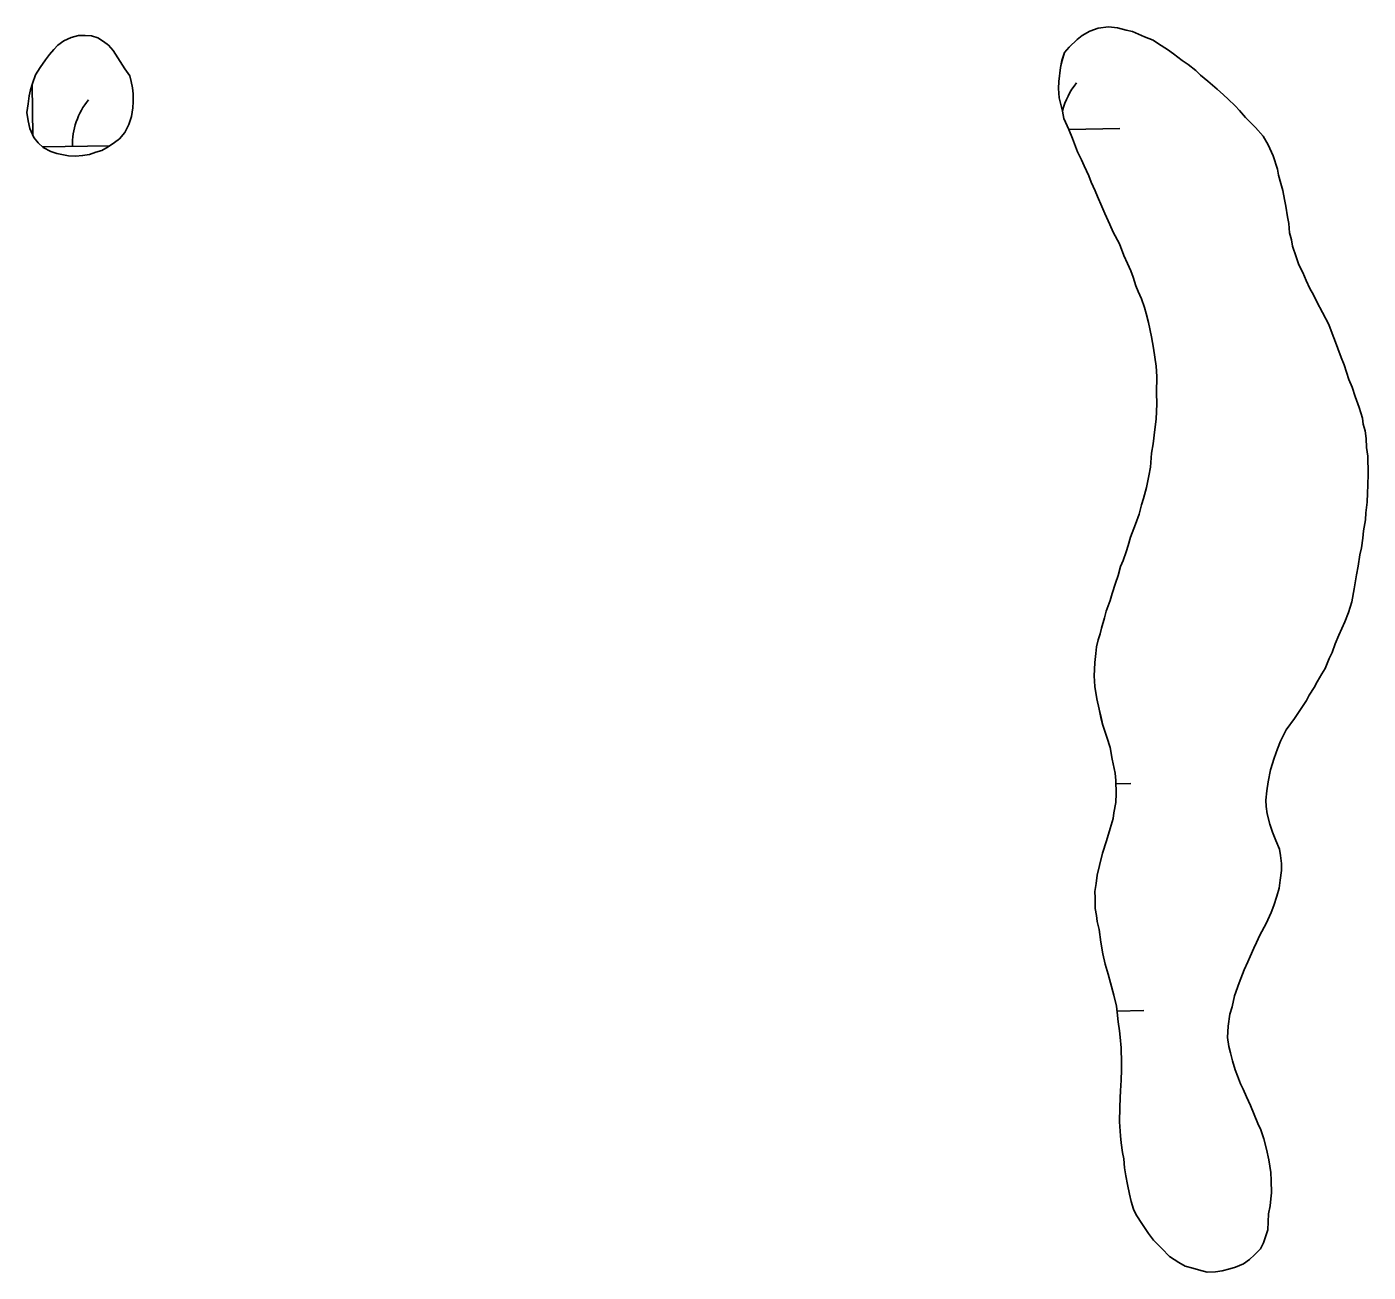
# Model space of a CAD drawing. Extents: x 3887375 to 3925618, y 296674 to 322633.
# Drawn here: x 3915919 to 3916601, y 307177 to 307810 of the extents above; entities that cross this region are included whole.
import ezdxf

# ---------------------------------------------------------------- set-up
doc = ezdxf.new("R2010")
doc.units = 0
doc.layers.add('V-TOPO-SHOR', color=7, linetype='Continuous')
doc.layers.add('V-WETL-SWMP', color=7, linetype='Continuous')

msp = doc.modelspace()

# ---------------------------------------------------------------- linework, layer by layer
at = {"layer": 'V-TOPO-SHOR'}
for points in [[(3916577.48, 307664.62), (3916574.63, 307670), (3916572.92, 307673.5), (3916570.93, 307676.72), (3916569.2, 307680.77), (3916567.48, 307684.81), (3916565.48, 307688.85), (3916564.02, 307692.9), (3916562.26, 307698.3), (3916561.64, 307701.55), (3916560.74, 307705.07), (3916560.36, 307709.69), (3916559.73, 307713.22), (3916558.79, 307718.64), (3916558.17, 307721.89), (3916557.24, 307726.5), (3916556.34, 307730.02), (3916555.15, 307734.35), (3916554.54, 307737.33), (3916552.47, 307744.09), (3916549.89, 307749.74), (3916547.34, 307754.04), (3916543.42, 307758.58), (3916538.4, 307763.63), (3916535.32, 307767.1), (3916533.09, 307769.5), (3916529.47, 307772.95), (3916527.24, 307775.08), (3916523.9, 307778), (3916519.18, 307781.97), (3916515.56, 307785.15), (3916513.06, 307787.54), (3916509.18, 307790.45), (3916506.13, 307792.55), (3916501.7, 307795.99), (3916498.65, 307798.1), (3916494.23, 307800.99), (3916491.46, 307802.83), (3916487.06, 307804.63), (3916481.01, 307807.21), (3916477.73, 307807.95), (3916473.34, 307809.21), (3916468.7, 307809.65), (3916463.54, 307808.98), (3916459.22, 307807.52), (3916455.46, 307805.25), (3916452.79, 307803.28), (3916448.79, 307799.38), (3916446.41, 307796.6), (3916445.15, 307792.48), (3916444.41, 307788.93), (3916443.49, 307781.83), (3916443.3, 307778.28), (3916443.68, 307773.66), (3916445.47, 307766.9), (3916446.1, 307763.1), (3916448.69, 307757.44), (3916450.43, 307752.86), (3916453.04, 307746.11), (3916455.04, 307742.07), (3916456.47, 307739.11), (3916458.77, 307733.99), (3916459.94, 307730.75), (3916461.94, 307726.44), (3916463.1, 307723.47), (3916465.4, 307718.36), (3916466.84, 307714.85), (3916469.43, 307709.19), (3916471.15, 307705.42), (3916474.28, 307699.5), (3916476.6, 307693.57), (3916478.33, 307689.52), (3916480.05, 307685.75), (3916481.22, 307682.51), (3916482.68, 307678.19), (3916483.84, 307675.22), (3916485.56, 307671.45), (3916487.02, 307667.13), (3916487.91, 307664.15), (3916489.1, 307659.55), (3916490.64, 307652.24), (3916491.59, 307646.54), (3916492.24, 307641.93), (3916492.9, 307637.31), (3916493.29, 307632.15), (3916493.21, 307623.71), (3916493.34, 307618.27), (3916492.98, 307610.36), (3916492.29, 307605.17), (3916491.37, 307597.8), (3916490.66, 307593.15), (3916490.01, 307586.06), (3916489.3, 307581.68), (3916488.08, 307575.66), (3916486.57, 307570.18), (3916485.56, 307566.89), (3916484.31, 307562.23), (3916482.53, 307557.02), (3916479.96, 307550.43), (3916478.69, 307546.31), (3916477.68, 307543.02)], [(3915969.28, 307788.31), (3915971.81, 307784.83), (3915972.43, 307781.85), (3915973.05, 307778.6), (3915973.39, 307775.61), (3915973.48, 307771.53), (3915973.28, 307768.53), (3915972.57, 307764.16), (3915971.3, 307760.04), (3915969.22, 307755.91), (3915966.57, 307752.85), (3915963.89, 307750.88), (3915960.68, 307748.63), (3915957.45, 307746.92), (3915954.48, 307746.03), (3915951.24, 307744.87), (3915947.71, 307744.24), (3915944.18, 307743.89), (3915940.64, 307744.08), (3915934.62, 307745.29), (3915931.6, 307746.31), (3915927.74, 307748.4), (3915925.23, 307750.79), (3915922.99, 307753.47), (3915920.98, 307758.05), (3915920.07, 307761.84), (3915919.43, 307766.18), (3915920.14, 307770.55), (3915920.59, 307774.65), (3915921.33, 307777.66), (3915922.35, 307780.95), (3915923.88, 307785.34), (3915926.24, 307788.94), (3915928.88, 307792.81), (3915930.99, 307795.58), (3915933.11, 307798.08), (3915935.23, 307800.31), (3915938.18, 307802.56), (3915941.95, 307804.28), (3915945.74, 307805.19), (3915949, 307805.27), (3915952.27, 307805.07), (3915955.57, 307804.06), (3915958.33, 307802.22), (3915960.83, 307800.37), (3915963.34, 307797.7), (3915969.28, 307788.31)], [(3916550.1, 307206.81), (3916550.82, 307210.92), (3916551.28, 307214.47), (3916551.49, 307217.47), (3916551.34, 307223.73), (3916551.24, 307227.81), (3916550.27, 307234.32), (3916549.06, 307239.74), (3916547.58, 307244.88), (3916546.11, 307249.47), (3916544.67, 307252.7), (3916542.66, 307257.29), (3916540.92, 307261.87), (3916538.91, 307266.18), (3916537.18, 307270.23), (3916535.75, 307272.92), (3916534.3, 307276.97), (3916533.14, 307279.93), (3916531.67, 307284.53), (3916530.76, 307288.59), (3916529.86, 307291.84), (3916529.21, 307296.45), (3916529.62, 307302.18), (3916530.3, 307308.18), (3916531.57, 307312.03), (3916532.8, 307317.5), (3916535.1, 307324.09), (3916537.67, 307330.69), (3916539.48, 307334.81), (3916540.77, 307337.57), (3916542.58, 307341.69), (3916543.87, 307344.72), (3916545.69, 307348.3), (3916548.82, 307354.36), (3916551.41, 307359.87), (3916552.69, 307363.44), (3916554.21, 307368.1), (3916555.48, 307372.22), (3916555.93, 307376.31), (3916556.63, 307381.23), (3916556.55, 307384.77), (3916556.18, 307388.84), (3916555.56, 307392.1), (3916553.82, 307396.41), (3916552.09, 307400.73), (3916550.63, 307404.78), (3916549.42, 307409.92), (3916548.79, 307413.72), (3916548.71, 307416.99), (3916549.15, 307421.62), (3916549.85, 307426.27), (3916551.07, 307432.29), (3916552.84, 307438.32), (3916554.64, 307442.99), (3916556.18, 307446.84), (3916559.04, 307452.63), (3916563.26, 307458.44), (3916566.68, 307463.42), (3916569.31, 307467.57), (3916570.6, 307470.32), (3916573.23, 307474.2), (3916574.8, 307476.96), (3916577.16, 307481.1), (3916578.73, 307483.86), (3916580.79, 307488.81), (3916582.35, 307491.84), (3916583.88, 307496.23), (3916585.69, 307500.63), (3916588.79, 307507.51), (3916590.59, 307512.18), (3916592.36, 307517.67), (3916593.57, 307524.23), (3916594.77, 307531.34), (3916595.48, 307535.71), (3916596.44, 307541.45), (3916597.17, 307545.01), (3916597.87, 307549.92), (3916598.33, 307553.75), (3916599.29, 307559.22), (3916599.47, 307562.76), (3916600.16, 307568.22), (3916600.33, 307572.85), (3916600.5, 307576.94), (3916600.64, 307582.66), (3916600.43, 307591.64), (3916599.78, 307595.99), (3916599.67, 307600.61), (3916599.04, 307604.41), (3916598.14, 307607.93), (3916597.8, 307610.92), (3916596.04, 307616.32), (3916594, 307621.99), (3916592.53, 307626.58), (3916590.8, 307630.63), (3916588.45, 307637.92), (3916587, 307641.7), (3916585.26, 307646.29), (3916584.1, 307649.53), (3916582.36, 307653.85), (3916580.62, 307658.43), (3916577.48, 307664.62)], [(3916477.68, 307543.02), (3916476.15, 307538.63), (3916474.86, 307535.6), (3916473.61, 307530.94), (3916472.34, 307527.1), (3916470.55, 307521.89), (3916469.55, 307518.32), (3916467.5, 307512.83), (3916466.76, 307509.55), (3916465.25, 307504.34), (3916464.5, 307501.32), (3916463.48, 307498.3), (3916462.75, 307494.75), (3916462.28, 307491.47), (3916461.85, 307486.83), (3916461.66, 307483.29), (3916461.46, 307480.01), (3916461.86, 307474.58), (3916462.83, 307468.34), (3916464.04, 307463.19), (3916464.96, 307458.86), (3916465.86, 307455.07), (3916467.91, 307448.85), (3916469.67, 307443.72), (3916470.62, 307437.75), (3916472.15, 307430.71), (3916472.51, 307426.91), (3916472.66, 307420.37), (3916472.5, 307415.74), (3916471.53, 307410.54), (3916471.06, 307407.54), (3916469.54, 307402.6), (3916467.78, 307396.3), (3916465.75, 307389.99), (3916464.27, 307383.69), (3916463.02, 307378.76), (3916462.57, 307374.67), (3916461.85, 307370.56), (3916461.93, 307367.3), (3916462.06, 307361.86), (3916462.68, 307358.33), (3916463.03, 307355.35), (3916463.94, 307351.28), (3916464.91, 307344.77), (3916465.86, 307338.8), (3916467.08, 307333.66), (3916468.56, 307328.52), (3916469.75, 307324.19), (3916471.53, 307317.97), (3916472.75, 307312.28), (3916473.09, 307309.29), (3916473.75, 307304.41), (3916474.4, 307299.79), (3916474.75, 307296.53), (3916475.15, 307291.1), (3916475.33, 307283.48), (3916475.41, 307279.94), (3916475.27, 307274.76), (3916474.85, 307269.31), (3916474.66, 307265.76), (3916474.5, 307260.86), (3916474.4, 307253.51), (3916474.84, 307246.43), (3916475.2, 307242.9), (3916475.85, 307238.02), (3916476.48, 307234.77), (3916476.86, 307230.15), (3916477.5, 307226.08), (3916478.41, 307221.74), (3916479.35, 307216.86), (3916480.25, 307213.07), (3916481.43, 307209.29), (3916482.86, 307206.33), (3916485.97, 307201.5), (3916489.07, 307196.94), (3916491.6, 307193.46), (3916495.79, 307189.2), (3916499.69, 307185.21), (3916504.4, 307182.05), (3916507.71, 307180.23), (3916511.54, 307179.23), (3916514.55, 307178.48), (3916518.94, 307177.22), (3916523.02, 307177.32), (3916526.55, 307177.95), (3916530.34, 307178.85), (3916533.31, 307179.74), (3916537.36, 307181.47), (3916540.3, 307183.71), (3916542.97, 307185.95), (3916545.89, 307189.02), (3916547.46, 307192.05), (3916548.73, 307195.62), (3916549.75, 307198.64), (3916550.1, 307206.81)]]:
    msp.add_lwpolyline(points, dxfattribs=at)
at = {"layer": 'V-WETL-SWMP'}
for p, q in [((3915922.52, 307754.54), (3915922.08, 307780.09)), ((3916448.63, 307757.57), (3916474.45, 307758.02)), ((3915927.5, 307748.63), (3915961.51, 307749.21)), ((3916472.55, 307425.26), (3916480.16, 307425.39)), ((3916473.03, 307309.82), (3916486.73, 307310.06))]:
    msp.add_line(p, q, dxfattribs=at)
for points in [[(3916486.57, 307570.18), (3916488.08, 307575.67), (3916489.3, 307581.68), (3916490.01, 307586.06), (3916490.66, 307593.15), (3916491.37, 307597.8), (3916492.29, 307605.17), (3916492.98, 307610.36), (3916493.34, 307618.27), (3916493.21, 307623.71), (3916493.29, 307632.15), (3916492.9, 307637.32), (3916492.24, 307641.93), (3916491.59, 307646.54), (3916490.64, 307652.24), (3916489.11, 307659.55), (3916487.91, 307664.15), (3916487.02, 307667.13), (3916485.56, 307671.45), (3916483.84, 307675.22), (3916482.68, 307678.19), (3916481.22, 307682.51), (3916480.05, 307685.75), (3916478.33, 307689.52), (3916476.6, 307693.57), (3916474.28, 307699.5), (3916471.15, 307705.42), (3916469.43, 307709.19), (3916466.84, 307714.85), (3916465.4, 307718.35), (3916463.1, 307723.47), (3916461.94, 307726.44), (3916459.94, 307730.75), (3916458.77, 307733.99), (3916456.47, 307739.11), (3916455.04, 307742.07), (3916453.04, 307746.11), (3916450.43, 307752.86), (3916448.69, 307757.44), (3916446.11, 307763.1), (3916445.47, 307766.9), (3916443.68, 307773.66), (3916443.3, 307778.28), (3916443.49, 307781.83), (3916444.41, 307788.93), (3916445.14, 307792.48), (3916446.41, 307796.6), (3916448.79, 307799.38), (3916452.79, 307803.28), (3916455.46, 307805.25), (3916459.22, 307807.52), (3916463.54, 307808.98), (3916468.7, 307809.65), (3916473.34, 307809.21), (3916477.73, 307807.95), (3916481.01, 307807.21), (3916487.06, 307804.63), (3916491.46, 307802.83), (3916494.23, 307800.99), (3916498.65, 307798.1), (3916501.7, 307795.99), (3916506.13, 307792.55), (3916509.18, 307790.45), (3916513.06, 307787.54), (3916515.56, 307785.15), (3916519.18, 307781.97), (3916523.9, 307778), (3916527.24, 307775.08), (3916529.47, 307772.95), (3916533.09, 307769.5), (3916535.32, 307767.1), (3916538.4, 307763.63), (3916543.42, 307758.58), (3916547.34, 307754.04), (3916549.89, 307749.74), (3916552.47, 307744.09), (3916554.54, 307737.33), (3916555.15, 307734.35), (3916556.34, 307730.02), (3916557.24, 307726.5), (3916558.17, 307721.89), (3916558.79, 307718.64), (3916559.73, 307713.22), (3916560.36, 307709.69), (3916560.74, 307705.07), (3916561.64, 307701.55), (3916562.26, 307698.3), (3916564.02, 307692.9), (3916565.48, 307688.85), (3916567.48, 307684.81), (3916569.2, 307680.77), (3916570.93, 307676.72), (3916572.92, 307673.5), (3916574.63, 307670), (3916577.48, 307664.62)], [(3916577.48, 307664.62), (3916580.62, 307658.43), (3916582.36, 307653.85), (3916584.1, 307649.53), (3916585.26, 307646.29), (3916587, 307641.7), (3916588.45, 307637.92), (3916590.8, 307630.63), (3916592.53, 307626.58), (3916594, 307621.99), (3916596.04, 307616.32), (3916597.8, 307610.91), (3916598.14, 307607.93), (3916599.04, 307604.41), (3916599.68, 307600.61), (3916599.78, 307595.99), (3916600.43, 307591.64), (3916600.64, 307582.66), (3916600.5, 307576.94), (3916600.33, 307572.85), (3916600.16, 307568.22), (3916599.47, 307562.76), (3916599.29, 307559.22), (3916598.32, 307553.75), (3916597.87, 307549.92), (3916597.17, 307545.01), (3916596.44, 307541.45), (3916595.48, 307535.71), (3916594.77, 307531.34), (3916593.57, 307524.23), (3916592.36, 307517.67), (3916590.59, 307512.18), (3916588.79, 307507.51), (3916585.68, 307500.63), (3916583.88, 307496.23), (3916582.35, 307491.84), (3916580.79, 307488.8), (3916578.73, 307483.85), (3916577.16, 307481.1), (3916574.8, 307476.96), (3916573.23, 307474.2), (3916570.6, 307470.32), (3916569.31, 307467.57), (3916566.68, 307463.42), (3916563.26, 307458.44), (3916559.04, 307452.62), (3916556.18, 307446.84), (3916554.64, 307442.99), (3916552.84, 307438.32), (3916551.07, 307432.29), (3916549.85, 307426.27), (3916549.15, 307421.62), (3916548.71, 307416.99), (3916548.79, 307413.72), (3916549.42, 307409.92), (3916550.63, 307404.78), (3916552.09, 307400.73), (3916553.82, 307396.41), (3916555.56, 307392.1), (3916556.18, 307388.84), (3916556.55, 307384.77), (3916556.63, 307381.23), (3916555.93, 307376.31), (3916555.48, 307372.22), (3916554.21, 307368.1), (3916552.69, 307363.44), (3916551.41, 307359.87), (3916548.82, 307354.36), (3916545.69, 307348.3), (3916543.87, 307344.72), (3916542.58, 307341.69), (3916540.77, 307337.57), (3916539.48, 307334.81), (3916537.67, 307330.68), (3916535.1, 307324.09), (3916532.8, 307317.5), (3916531.57, 307312.03), (3916530.3, 307308.18), (3916529.62, 307302.18), (3916529.21, 307296.45), (3916529.87, 307291.84), (3916530.76, 307288.59), (3916531.67, 307284.53), (3916533.14, 307279.93), (3916534.3, 307276.97), (3916535.75, 307272.92), (3916537.18, 307270.23), (3916538.91, 307266.18), (3916540.92, 307261.87), (3916542.66, 307257.29), (3916544.67, 307252.7), (3916546.11, 307249.47), (3916547.58, 307244.88), (3916549.06, 307239.74), (3916550.27, 307234.32), (3916551.24, 307227.81), (3916551.34, 307223.73), (3916551.49, 307217.47), (3916551.29, 307214.47), (3916550.82, 307210.92), (3916550.1, 307206.82)], [(3916550.1, 307206.82), (3916549.75, 307198.64), (3916548.73, 307195.62), (3916547.45, 307192.05), (3916545.89, 307189.02), (3916542.97, 307185.95), (3916540.3, 307183.71), (3916537.36, 307181.47), (3916533.31, 307179.74), (3916530.34, 307178.85), (3916526.55, 307177.95), (3916523.02, 307177.32), (3916518.94, 307177.22), (3916514.55, 307178.48), (3916511.54, 307179.23), (3916507.71, 307180.23), (3916504.4, 307182.05), (3916499.69, 307185.21), (3916495.79, 307189.2), (3916491.6, 307193.46), (3916489.07, 307196.94), (3916485.97, 307201.5), (3916482.86, 307206.33), (3916481.43, 307209.29), (3916480.25, 307213.07), (3916479.35, 307216.86), (3916478.41, 307221.74), (3916477.5, 307226.08), (3916476.86, 307230.15), (3916476.48, 307234.77), (3916475.85, 307238.02), (3916475.2, 307242.91), (3916474.84, 307246.44), (3916474.4, 307253.51), (3916474.5, 307260.86), (3916474.66, 307265.76), (3916474.85, 307269.31), (3916475.26, 307274.76), (3916475.42, 307279.94), (3916475.33, 307283.48), (3916475.15, 307291.1), (3916474.75, 307296.53), (3916474.4, 307299.79), (3916473.75, 307304.41), (3916473.09, 307309.29), (3916472.75, 307312.28), (3916471.53, 307317.97), (3916469.75, 307324.19), (3916468.56, 307328.52), (3916467.08, 307333.66), (3916465.87, 307338.8), (3916464.91, 307344.77), (3916463.94, 307351.28), (3916463.03, 307355.35), (3916462.68, 307358.33), (3916462.06, 307361.86), (3916461.93, 307367.3), (3916461.85, 307370.57), (3916462.57, 307374.67), (3916463.02, 307378.76), (3916464.27, 307383.69), (3916465.75, 307389.99), (3916467.78, 307396.3), (3916469.54, 307402.6), (3916471.06, 307407.54), (3916471.53, 307410.55), (3916472.5, 307415.74), (3916472.66, 307420.37), (3916472.51, 307426.91), (3916472.15, 307430.71), (3916470.62, 307437.75), (3916469.67, 307443.72), (3916467.91, 307448.85), (3916465.86, 307455.07), (3916464.95, 307458.86), (3916464.04, 307463.19), (3916462.83, 307468.34), (3916461.86, 307474.58), (3916461.46, 307480.01), (3916461.66, 307483.29), (3916461.85, 307486.83), (3916462.28, 307491.47), (3916462.75, 307494.75), (3916463.48, 307498.3), (3916464.5, 307501.32), (3916465.25, 307504.34), (3916466.76, 307509.54), (3916467.5, 307512.83), (3916469.55, 307518.32), (3916470.55, 307521.89), (3916472.34, 307527.1), (3916473.61, 307530.94), (3916474.86, 307535.6), (3916476.15, 307538.63), (3916477.68, 307543.02), (3916478.69, 307546.31), (3916479.96, 307550.42), (3916482.53, 307557.02), (3916484.31, 307562.23), (3916485.56, 307566.89), (3916486.57, 307570.18)]]:
    msp.add_lwpolyline(points, dxfattribs=at)
msp.add_lwpolyline([(3915969.28, 307788.31), (3915971.81, 307784.83), (3915972.43, 307781.85), (3915973.04, 307778.6), (3915973.39, 307775.61), (3915973.48, 307771.53), (3915973.28, 307768.53), (3915972.57, 307764.16), (3915971.3, 307760.04), (3915969.22, 307755.91), (3915966.57, 307752.85), (3915963.89, 307750.88), (3915960.68, 307748.63), (3915957.45, 307746.92), (3915954.48, 307746.03), (3915951.24, 307744.87), (3915947.71, 307744.24), (3915944.18, 307743.89), (3915940.64, 307744.08), (3915934.62, 307745.3), (3915931.6, 307746.31), (3915927.74, 307748.4), (3915925.23, 307750.79), (3915922.99, 307753.46), (3915920.98, 307758.05), (3915920.07, 307761.84), (3915919.43, 307766.18), (3915920.14, 307770.55), (3915920.59, 307774.65), (3915921.33, 307777.66), (3915922.35, 307780.95), (3915923.88, 307785.34), (3915926.24, 307788.94), (3915928.87, 307792.81), (3915930.99, 307795.58), (3915933.11, 307798.08), (3915935.23, 307800.31), (3915938.18, 307802.56), (3915941.95, 307804.28), (3915945.74, 307805.19), (3915949, 307805.26), (3915952.27, 307805.07), (3915955.57, 307804.06), (3915958.33, 307802.22), (3915960.83, 307800.37), (3915963.34, 307797.7)], close=True, dxfattribs=at)
for centre, end in [((3916479.68, 307758.58), 166.21867), ((3915977.85, 307749.97), 181.75519)]:
    msp.add_arc(centre, 35.25, 140.21154, end, dxfattribs=at)

doc.saveas('drawing.dxf')
